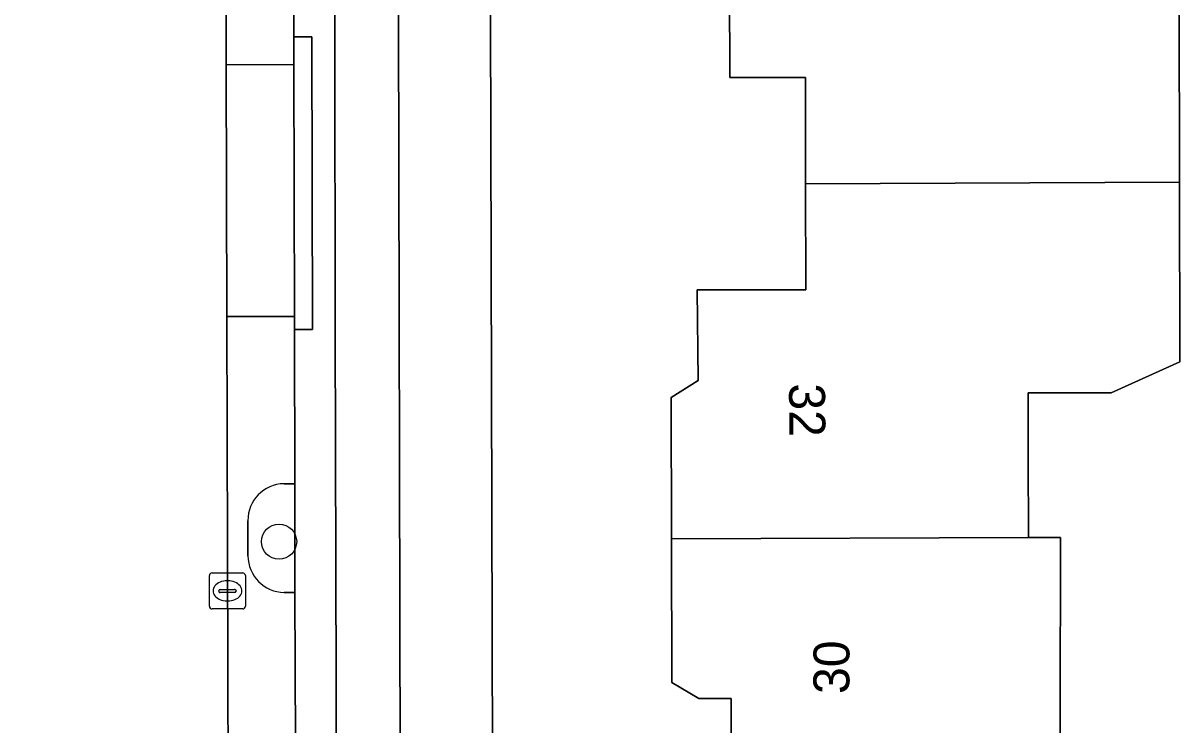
# Model space of a CAD drawing. Extents: x 160455 to 162082, y 388339 to 389736.
# Drawn here: x 161032.93 to 161065.07, y 388555.31 to 388574.82 of the extents above; entities that cross this region are included whole.
import ezdxf

# ---------------------------------------------------------------- set-up
doc = ezdxf.new("R2010")
doc.units = 0
for name, color, linetype in [('IMGEO_Berm_groen', 7, 'Continuous'), ('IMGEO_Boom', 7, 'Continuous'), ('IMGEO_Erf', 7, 'Continuous'), ('IMGEO_Fietspad_gesloten', 7, 'Continuous'), ('IMGEO_Kolk', 7, 'Continuous'), ('IMGEO_Pand', 7, 'Continuous'), ('IMGEO_Pand_nummerreeks', 7, 'Continuous'), ('IMGEO_Parkeervlak_open', 7, 'Continuous'), ('IMGEO_Rijbaan_lokaal_gesloten', 7, 'Continuous'), ('IMGEO_Verkeerseiland_open', 7, 'Continuous'), ('IMGEO_Voetpad_open', 7, 'Continuous')]:
    doc.layers.add(name, color=color, linetype=linetype)

msp = doc.modelspace()

# ---------------------------------------------------------------- linework, layer by layer
at = {"layer": 'IMGEO_Berm_groen'}
for points in [[(161040.484, 388562.007), (161040.181, 388562.014)], [(161040.188, 388558.989), (161040.481, 388558.992), (161040.484, 388562.007)], [(161039.177, 388560.986), (161039.178, 388560.01)]]:
    msp.add_lwpolyline(points, dxfattribs=at)
for centre, radius, start, end in [((161040.196, 388560.995), 1.019, 90.854, 180.4994), ((161040.208, 388560.019), 1.03, 180.4757, 268.9037)]:
    msp.add_arc(centre, radius, start, end, dxfattribs=at)
at = {"layer": 'IMGEO_Boom'}
msp.add_circle((161040.044, 388560.403), 0.489, dxfattribs=at)
at = {"layer": 'IMGEO_Erf'}
for points in [[(161045.601, 388687.881), (161045.797, 388619.053), (161045.804, 388616.329), (161046.011, 388540.621), (161045.988, 388533.608), (161045.99, 388533.147)], [(161052.603, 388553.516), (161052.609, 388556.042), (161051.709, 388556.04), (161050.959, 388556.488), (161050.949, 388560.478), (161050.94, 388564.414), (161051.689, 388564.886), (161051.662, 388567.4), (161054.681, 388567.402), (161054.674, 388570.352), (161054.667, 388573.309), (161052.568, 388573.304), (161052.562, 388575.823)], [(161065.052, 388575.389), (161065.062, 388570.397), (161065.072, 388565.397), (161063.164, 388564.543), (161060.854, 388564.538), (161060.858, 388562.618), (161060.862, 388560.698), (161060.862, 388560.516), (161061.76, 388560.52), (161061.74, 388550.625)]]:
    msp.add_lwpolyline(points, dxfattribs=at)
at = {"layer": 'IMGEO_Fietspad_gesloten'}
for points in [[(161041.238, 388730.458), (161041.362, 388673.002), (161041.386, 388665.229), (161041.404, 388652.876), (161041.436, 388645.1), (161041.44, 388633.315), (161041.465, 388625.207), (161041.48, 388616.349), (161041.484, 388613.747), (161041.523, 388605.615), (161041.52, 388593.986), (161041.553, 388585.927), (161041.593, 388574.448), (161041.606, 388566.307), (161041.654, 388546.567), (161041.694, 388533.451), (161041.746, 388517.469), (161041.77, 388504.777), (161041.788, 388500), (161041.797, 388497.709), (161041.822, 388485.051), (161041.86, 388477.969), (161041.884, 388465.6)], [(161045.799, 388372.748), (161047.068, 388368.677), (161048.549, 388369.152), (161048.353, 388369.734), (161047.888, 388371.283), (161047.024, 388374.158), (161046.22, 388376.946), (161045.77, 388378.804), (161045.437, 388380.369), (161045.132, 388382.192), (161044.761, 388384.41), (161044.592, 388387.017), (161044.303, 388391.456), (161044.217, 388395.262), (161044.139, 388398.649), (161043.731, 388408.279), (161043.804, 388417.053), (161043.565, 388500), (161043.515, 388517.282), (161043.456, 388533.613), (161043.268, 388616.342)]]:
    msp.add_lwpolyline(points, dxfattribs=at)
at = {"layer": 'IMGEO_Kolk'}
for p, q in [((161038.183, 388559.534), (161039.035, 388559.534)), ((161038.108, 388558.608), (161038.108, 388559.46)), ((161038.596, 388559.314), (161038.621, 388559.314)), ((161039.109, 388559.46), (161039.109, 388558.608)), ((161038.367, 388559.028), (161038.367, 388559.04)), ((161038.805, 388558.991), (161038.407, 388558.991)), ((161038.41, 388559.077), (161038.808, 388559.077)), ((161038.851, 388559.04), (161038.851, 388559.028)), ((161038.619, 388558.754), (161038.594, 388558.754)), ((161039.035, 388558.534), (161038.183, 388558.534))]:
    msp.add_line(p, q, dxfattribs=at)
for points in [[(161038.183, 388559.534), (161039.035, 388559.534)], [(161038.108, 388558.608), (161038.108, 388559.46)], [(161039.109, 388559.46), (161039.109, 388558.608)], [(161039.035, 388558.534), (161038.183, 388558.534)]]:
    msp.add_lwpolyline(points, dxfattribs=at)
for centre, radius, start, end in [((161038.185, 388559.458), 0.0765, 91.552, 178.448), ((161038.185, 388559.458), 0.0765, 91.552, 178.448), ((161039.033, 388559.458), 0.0765, 1.552, 88.448), ((161039.033, 388559.458), 0.0765, 1.552, 88.448), ((161038.407, 388559.037), 0.0403, 85.8775, 175.7526), ((161038.404, 388559.027), 0.0366, 178.938, 274.7102), ((161038.808, 388559.034), 0.043, 264.8664, 352.4533), ((161038.812, 388559.039), 0.0386, 1.7309, 96.639), ((161038.185, 388558.61), 0.0765, 181.552, 268.448), ((161038.185, 388558.61), 0.0765, 181.552, 268.448), ((161039.033, 388558.61), 0.0765, 271.552, 358.448), ((161039.033, 388558.61), 0.0765, 271.552, 358.448)]:
    msp.add_arc(centre, radius, start, end, dxfattribs=at)
for centre, major_axis, ratio, start_param, end_param in [((161038.595, 388559.034), (-0.387, 0.002), 0.722429, 4.712389, 7.853982), ((161038.62, 388559.034), (-0.39, 0.002), 0.717154, 1.570796, 4.712389)]:
    msp.add_ellipse(centre, major_axis=major_axis, ratio=ratio, start_param=start_param, end_param=end_param, dxfattribs=at)
at = {"layer": 'IMGEO_Pand'}
for points in [[(161065.052, 388575.389), (161063.148, 388576.236), (161061.738, 388576.235), (161061.736, 388580.287), (161060.838, 388580.283), (161050.902, 388580.239), (161050.912, 388576.269), (161051.662, 388575.821), (161052.562, 388575.823), (161052.568, 388573.304), (161054.667, 388573.309), (161054.674, 388570.352), (161065.062, 388570.397)], [(161065.062, 388570.397), (161054.674, 388570.352), (161054.681, 388567.402), (161051.662, 388567.4), (161051.689, 388564.886), (161050.94, 388564.414), (161050.949, 388560.478), (161060.862, 388560.516), (161060.862, 388560.698), (161060.858, 388562.618), (161060.854, 388564.538), (161063.164, 388564.543), (161065.072, 388565.397)], [(161061.76, 388560.52), (161060.862, 388560.516), (161050.949, 388560.478), (161050.959, 388556.488), (161051.709, 388556.04), (161052.609, 388556.042), (161052.603, 388553.516), (161054.714, 388553.528), (161054.721, 388550.581), (161061.74, 388550.625)]]:
    msp.add_lwpolyline(points, close=True, dxfattribs=at)
at = {"layer": 'IMGEO_Parkeervlak_open'}
for points in [[(161040.428, 388585.919), (161040.427, 388586.283), (161038.533, 388586.278), (161038.569, 388573.661), (161040.454, 388573.666), (161040.452, 388574.436), (161040.455, 388578.685), (161040.151, 388578.702)], [(161040.181, 388562.014), (161040.484, 388562.007), (161040.473, 388566.3), (161040.472, 388566.664), (161038.589, 388566.659), (161038.626, 388553.687), (161040.501, 388553.692), (161040.496, 388554.822), (161040.481, 388558.992)], [(161039.178, 388560.01), (161039.177, 388560.986)], [(161040.481, 388558.992), (161040.188, 388558.989)]]:
    msp.add_lwpolyline(points, dxfattribs=at)
msp.add_lwpolyline([(161040.454, 388573.666), (161038.569, 388573.661), (161038.589, 388566.659), (161040.472, 388566.664)], close=True, dxfattribs=at)
for centre, radius, start, end in [((161040.196, 388560.995), 1.019, 90.854, 180.4994), ((161040.208, 388560.019), 1.03, 180.4757, 268.9037)]:
    msp.add_arc(centre, radius, start, end, dxfattribs=at)
at = {"layer": 'IMGEO_Rijbaan_lokaal_gesloten'}
msp.add_lwpolyline([(161032.004, 388475.58), (161038.842, 388475.598), (161038.836, 388477.92), (161038.817, 388484.62), (161038.781, 388497.706), (161038.775, 388500), (161038.763, 388504.379), (161038.726, 388518.098), (161038.761, 388518.57), (161038.729, 388530.808), (161038.683, 388533.549), (161038.645, 388547.003), (161038.626, 388553.687), (161038.589, 388566.659), (161038.569, 388573.661), (161038.533, 388586.278)], dxfattribs=at)
at = {"layer": 'IMGEO_Verkeerseiland_open'}
for points in [[(161041.86, 388477.969), (161041.822, 388485.051), (161041.797, 388497.709), (161041.788, 388500), (161041.77, 388504.777), (161041.746, 388517.469), (161041.694, 388533.451), (161041.654, 388546.567), (161041.606, 388566.307), (161041.593, 388574.448), (161041.553, 388585.927), (161041.52, 388593.986), (161041.523, 388605.615), (161041.484, 388613.747), (161041.48, 388616.349), (161041.465, 388625.207), (161041.44, 388633.315), (161041.436, 388645.1), (161041.404, 388652.876), (161041.386, 388665.229), (161041.362, 388673.002), (161041.238, 388730.458)], [(161040.455, 388578.685), (161040.452, 388574.436), (161040.951, 388574.437), (161040.971, 388566.301), (161040.473, 388566.3), (161040.484, 388562.007), (161040.481, 388558.992), (161040.496, 388554.822), (161040.995, 388554.824), (161041.031, 388546.589), (161040.532, 388546.587), (161040.532, 388542.171), (161040.555, 388539.174), (161040.595, 388533.539), (161038.683, 388533.549), (161038.729, 388530.808), (161039.228, 388530.809), (161039.26, 388518.571)]]:
    msp.add_lwpolyline(points, dxfattribs=at)
msp.add_lwpolyline([(161040.951, 388574.437), (161040.452, 388574.436), (161040.454, 388573.666), (161040.472, 388566.664), (161040.473, 388566.3), (161040.971, 388566.301)], close=True, dxfattribs=at)
at = {"layer": 'IMGEO_Voetpad_open'}
msp.add_lwpolyline([(161042.992, 388730.248), (161043.262, 388618.895), (161043.268, 388616.342), (161043.456, 388533.613), (161045.988, 388533.608), (161046.011, 388540.621), (161045.804, 388616.329)], dxfattribs=at)

# ---------------------------------------------------------------- texts
at = {"layer": 'IMGEO_Pand_nummerreeks'}
for s, rotation, p in [('32', 270.6129, (161054.21, 388564.798)), ('30', 89.8627, (161055.889, 388556.168))]:
    msp.add_text(s, height=1, rotation=rotation, dxfattribs=at).set_placement(p)

doc.saveas('drawing.dxf')
